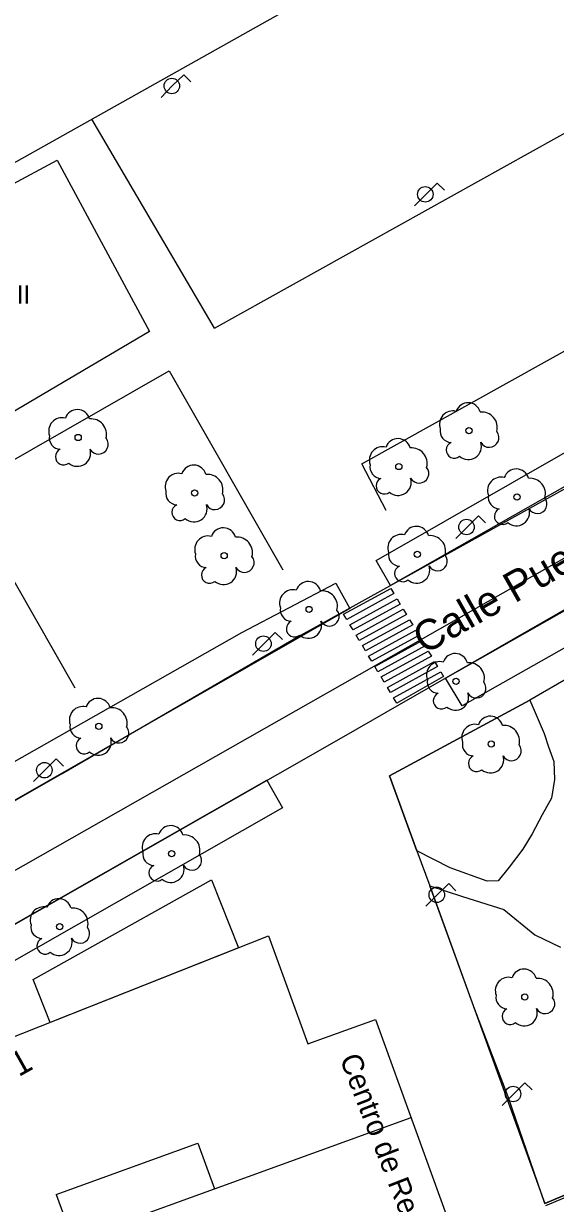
# Model space of a CAD drawing. Extents: x 282771 to 285132, y 4823109 to 4825496.
# Drawn here: x 283998.6 to 284042.4, y 4823581.6 to 4823678.7 of the extents above; entities that cross this region are included whole.
import ezdxf

# ---------------------------------------------------------------- set-up
doc = ezdxf.new("R2010")
doc.units = 0
for name, color, linetype in [('ACERA-BORDILLO', 7, 'Continuous'), ('ACERA-INTERIOR', 7, 'Continuous'), ('ARBOL', 7, 'Continuous'), ('CALLE-EJE', 7, 'Continuous'), ('CALLE-TEXTO', 7, 'Continuous'), ('COLEGIO-AREA', 7, 'Continuous'), ('EDIFICIO', 7, 'Continuous'), ('FAROLA', 7, 'Continuous'), ('INTERIOR-EDIFICIO', 7, 'Continuous'), ('MEDIANERA', 7, 'Continuous'), ('NUM-PORTAL', 7, 'Continuous'), ('PARQUE-JARDIN-AREA', 7, 'Continuous'), ('PASO-PEATONES', 7, 'Continuous'), ('TXT-ALTURA-EDIFICIO', 7, 'Continuous'), ('TXT-EDIFICIOS', 7, 'Continuous'), ('ZONA-VERDE', 7, 'Continuous')]:
    doc.layers.add(name, color=color, linetype=linetype)

msp = doc.modelspace()

# ---------------------------------------------------------------- linework, layer by layer
at = {"layer": 'ACERA-BORDILLO'}
for points in [[(283971.49, 4823599.689), (284001.789, 4823617.029), (284020.679, 4823627.998), (284037.059, 4823637.058), (284063.589, 4823651.828), (284109.29, 4823678.371), (284110.789, 4823679.437)], [(284121.736, 4823671.492), (284120.729, 4823671.721), (284119.709, 4823671.844), (284118.693, 4823671.863), (284117.695, 4823671.78), (284115.811, 4823671.34), (284114.143, 4823670.599), (284065.859, 4823643.638), (284047.119, 4823632.788), (284024.929, 4823620.049), (283992.33, 4823601.449)], [(284041.567, 4823581.483), (284112.639, 4823611.178), (284114.792, 4823606.726), (284055.738, 4823582.573), (284055.269, 4823582.319), (284054.832, 4823581.964), (284054.456, 4823581.516)]]:
    msp.add_lwpolyline(points, dxfattribs=at)
at = {"layer": 'ACERA-INTERIOR'}
for p, q in [((283980.899, 4823657.735), (284047.145, 4823695.022)), ((284014.32, 4823653.674), (284004.226, 4823670.865)), ((283993.505, 4823640.391), (284010.593, 4823650.147)), ((284010.593, 4823650.147), (284019.934, 4823633.789)), ((283993.505, 4823640.391), (284002.83, 4823624.062))]:
    msp.add_line(p, q, dxfattribs=at)
for points in [[(284014.32, 4823653.674), (284044.635, 4823670.559)], [(284028.438, 4823638.662), (284026.432, 4823642.498), (284050.432, 4823655.845), (284052.378, 4823652.394)]]:
    msp.add_lwpolyline(points, dxfattribs=at)
at = {"layer": 'ARBOL'}
for centre in [(284003.099, 4823644.668), (284035.249, 4823645.228), (284029.479, 4823642.278), (284012.679, 4823640.098), (284039.209, 4823639.778), (284015.109, 4823634.938), (284030.999, 4823635.058), (284022.099, 4823630.518), (284034.189, 4823624.598), (284004.799, 4823620.899), (284037.079, 4823619.439), (284010.787, 4823610.43), (284001.579, 4823604.419), (284039.844, 4823598.626)]:
    msp.add_circle(centre, 0.255, dxfattribs=at)
for centre, radius, start, end in [((284003.029, 4823645.928), 1.038, 15.64228, 161.38435), ((284033.919, 4823645.758), 1.097, 75.4318, 200.55608), ((284035.179, 4823646.488), 1.038, 15.64228, 161.38435), ((284036.309, 4823645.488), 1.272, 345.03273, 95.79925), ((284001.769, 4823645.198), 1.097, 75.4318, 200.55608), ((284004.159, 4823644.928), 1.272, 345.03273, 95.79925), ((284001.659, 4823644.628), 0.935, 168.59898, 268.13236), ((284033.809, 4823645.188), 0.935, 168.59898, 268.13236), ((284036.919, 4823644.658), 0.797, 208.96246, 38.99103), ((284004.769, 4823644.098), 0.797, 208.96246, 38.99103), ((284028.149, 4823642.808), 1.097, 75.4318, 200.55608), ((284029.409, 4823643.538), 1.038, 15.64228, 161.38435), ((284030.539, 4823642.538), 1.272, 345.03273, 95.79925), ((284034.049, 4823643.638), 0.672, 113.73672, 309.4725), ((284035.189, 4823643.938), 1.086, 228.95447, 17.92796), ((284001.899, 4823643.078), 0.672, 113.73672, 309.4725), ((284003.039, 4823643.378), 1.086, 228.95447, 17.92796), ((284012.609, 4823641.358), 1.038, 15.64228, 161.38435), ((284028.039, 4823642.238), 0.935, 168.59898, 268.13236), ((284031.149, 4823641.708), 0.797, 208.96246, 38.99103), ((284039.139, 4823641.038), 1.038, 15.64228, 161.38435), ((284011.349, 4823640.628), 1.097, 75.4318, 200.55608), ((284013.739, 4823640.358), 1.272, 345.03273, 95.79925), ((284028.279, 4823640.688), 0.672, 113.73672, 309.4725), ((284029.419, 4823640.988), 1.086, 228.95447, 17.92796), ((284037.879, 4823640.308), 1.097, 75.4318, 200.55608), ((284040.269, 4823640.038), 1.272, 345.03273, 95.79925), ((284011.239, 4823640.058), 0.935, 168.59898, 268.13236), ((284014.349, 4823639.528), 0.797, 208.96246, 38.99103), ((284037.769, 4823639.738), 0.935, 168.59898, 268.13236), ((284011.479, 4823638.508), 0.672, 113.73672, 309.4725), ((284012.619, 4823638.808), 1.086, 228.95447, 17.92796), ((284040.879, 4823639.208), 0.797, 208.96246, 38.99103), ((284038.009, 4823638.188), 0.672, 113.73672, 309.4725), ((284039.149, 4823638.488), 1.086, 228.95447, 17.92796), ((284015.039, 4823636.198), 1.038, 15.64228, 161.38435), ((284030.929, 4823636.318), 1.038, 15.64228, 161.38435), ((284013.779, 4823635.468), 1.097, 75.4318, 200.55608), ((284016.169, 4823635.198), 1.272, 345.03273, 95.79925), ((284029.669, 4823635.588), 1.097, 75.4318, 200.55608), ((284032.059, 4823635.318), 1.272, 345.03273, 95.79925), ((284013.669, 4823634.898), 0.935, 168.59898, 268.13236), ((284029.559, 4823635.018), 0.935, 168.59898, 268.13236), ((284016.779, 4823634.368), 0.797, 208.96246, 38.99103), ((284029.799, 4823633.468), 0.672, 113.73672, 309.4725), ((284030.939, 4823633.768), 1.086, 228.95447, 17.92796), ((284032.669, 4823634.488), 0.797, 208.96246, 38.99103), ((284013.909, 4823633.348), 0.672, 113.73672, 309.4725), ((284015.049, 4823633.648), 1.086, 228.95447, 17.92796), ((284020.769, 4823631.048), 1.097, 75.4318, 200.55608), ((284022.029, 4823631.778), 1.038, 15.64228, 161.38435), ((284023.159, 4823630.778), 1.272, 345.03273, 95.79925), ((284020.659, 4823630.478), 0.935, 168.59898, 268.13236), ((284023.769, 4823629.948), 0.797, 208.96246, 38.99103), ((284020.899, 4823628.928), 0.672, 113.73672, 309.4725), ((284022.039, 4823629.228), 1.086, 228.95447, 17.92796), ((284034.119, 4823625.858), 1.038, 15.64228, 161.38435), ((284032.859, 4823625.128), 1.097, 75.4318, 200.55608), ((284035.249, 4823624.858), 1.272, 345.03273, 95.79925), ((284032.749, 4823624.558), 0.935, 168.59898, 268.13236), ((284035.859, 4823624.028), 0.797, 208.96246, 38.99103), ((284032.989, 4823623.009), 0.672, 113.73672, 309.4725), ((284034.129, 4823623.309), 1.086, 228.95447, 17.92796), ((284003.469, 4823621.429), 1.097, 75.4318, 200.55608), ((284004.729, 4823622.158), 1.038, 15.64228, 161.38435), ((284005.859, 4823621.159), 1.272, 345.03273, 95.79925), ((284037.009, 4823620.699), 1.038, 15.64228, 161.38435), ((284003.359, 4823620.859), 0.935, 168.59898, 268.13236), ((284006.469, 4823620.329), 0.797, 208.96246, 38.99103), ((284035.749, 4823619.969), 1.097, 75.4318, 200.55608), ((284038.139, 4823619.699), 1.272, 345.03273, 95.79925), ((284003.599, 4823619.309), 0.672, 113.73672, 309.4725), ((284004.739, 4823619.609), 1.086, 228.95447, 17.92796), ((284035.639, 4823619.399), 0.935, 168.59898, 268.13236), ((284038.749, 4823618.869), 0.797, 208.96246, 38.99103), ((284035.879, 4823617.849), 0.672, 113.73672, 309.4725), ((284037.019, 4823618.149), 1.086, 228.95447, 17.92796), ((284010.717, 4823611.69), 1.038, 15.64228, 161.38435), ((284009.457, 4823610.96), 1.097, 75.4318, 200.55608), ((284011.847, 4823610.69), 1.272, 345.03273, 95.79925), ((284009.347, 4823610.39), 0.935, 168.59898, 268.13236), ((284012.457, 4823609.86), 0.797, 208.96246, 38.99103), ((284009.587, 4823608.84), 0.672, 113.73672, 309.4725), ((284010.727, 4823609.14), 1.086, 228.95447, 17.92796), ((284000.25, 4823604.949), 1.097, 75.4318, 200.55608), ((284001.509, 4823605.679), 1.038, 15.64228, 161.38435), ((284002.639, 4823604.679), 1.272, 345.03273, 95.79925), ((284000.14, 4823604.379), 0.935, 168.59898, 268.13236), ((284003.249, 4823603.849), 0.797, 208.96246, 38.99103), ((284000.38, 4823602.829), 0.672, 113.73672, 309.4725), ((284001.519, 4823603.129), 1.086, 228.95447, 17.92796), ((284038.514, 4823599.156), 1.097, 75.4318, 200.55608), ((284039.774, 4823599.886), 1.038, 15.64228, 161.38435), ((284040.904, 4823598.886), 1.272, 345.03273, 95.79925), ((284038.404, 4823598.586), 0.935, 168.59898, 268.13236), ((284041.514, 4823598.056), 0.797, 208.96246, 38.99103), ((284038.644, 4823597.036), 0.672, 113.73672, 309.4725), ((284039.784, 4823597.336), 1.086, 228.95447, 17.92796)]:
    msp.add_arc(centre, radius, start, end, dxfattribs=at)
at = {"layer": 'CALLE-EJE'}
msp.add_lwpolyline([(284130.168, 4823684.268), (283961.69, 4823588.479)], dxfattribs=at)
at = {"layer": 'COLEGIO-AREA'}
msp.add_lwpolyline([(283962.23, 4823642.238), (283944.3, 4823674.708), (283964.29, 4823685.748), (283981.46, 4823656.788), (284001.379, 4823667.488), (284008.969, 4823653.398), (283981.99, 4823637.478), (283989.76, 4823623.868), (283975.76, 4823615.759), (283964.77, 4823634.778), (283958.62, 4823631.228), (283954.78, 4823637.868)], close=True, dxfattribs=at)
at = {"layer": 'EDIFICIO'}
for points in [[(283962.23, 4823642.238), (283944.3, 4823674.708), (283964.29, 4823685.748), (283981.46, 4823656.788), (284001.379, 4823667.488), (284008.969, 4823653.398), (283981.99, 4823637.478), (283989.76, 4823623.868), (283975.76, 4823615.759), (283964.77, 4823634.778), (283958.62, 4823631.228), (283954.78, 4823637.868), (283962.23, 4823642.238)], [(284018.769, 4823603.662), (284021.992, 4823594.766), (284027.563, 4823596.784), (284050.797, 4823532.647), (284040.401, 4823528.881), (284028.063, 4823562.94), (284006.512, 4823555.133), (284003.78, 4823562.673), (283997.499, 4823560.398), (283990.992, 4823578.361), (283987.09, 4823576.734), (283982.533, 4823589.303), (284018.769, 4823603.662)]]:
    msp.add_lwpolyline(points, dxfattribs=at)
at = {"layer": 'FAROLA'}
for p, q in [((284011.784, 4823674.522), (284010.844, 4823673.592)), ((284012.374, 4823673.932), (284011.784, 4823674.522)), ((284010.844, 4823673.592), (284009.914, 4823672.652)), ((284032.634, 4823665.606), (284031.694, 4823664.676)), ((284033.224, 4823665.016), (284032.634, 4823665.606)), ((284031.694, 4823664.676), (284030.764, 4823663.736)), ((284036.029, 4823638.228), (284035.089, 4823637.298)), ((284036.619, 4823637.638), (284036.029, 4823638.228)), ((284035.089, 4823637.298), (284034.159, 4823636.358)), ((284019.319, 4823628.628), (284018.379, 4823627.698)), ((284019.909, 4823628.038), (284019.319, 4823628.628)), ((284018.379, 4823627.698), (284017.449, 4823626.758)), ((284001.299, 4823618.219), (284000.359, 4823617.289)), ((284001.889, 4823617.629), (284001.299, 4823618.219)), ((284000.359, 4823617.289), (283999.43, 4823616.349)), ((284033.58, 4823607.962), (284032.64, 4823607.032)), ((284034.17, 4823607.372), (284033.58, 4823607.962)), ((284032.64, 4823607.032), (284031.71, 4823606.092)), ((284039.856, 4823591.575), (284038.916, 4823590.645)), ((284040.446, 4823590.985), (284039.856, 4823591.575)), ((284038.916, 4823590.645), (284037.986, 4823589.705))]:
    msp.add_line(p, q, dxfattribs=at)
for centre in [(284010.804, 4823673.592), (284031.654, 4823664.676), (284035.049, 4823637.298), (284018.339, 4823627.698), (284000.319, 4823617.289), (284032.6, 4823607.032), (284038.876, 4823590.645)]:
    msp.add_circle(centre, 0.637, dxfattribs=at)
at = {"layer": 'INTERIOR-EDIFICIO'}
for points in [[(284001.291, 4823582.366), (284012.945, 4823586.588)], [(284012.945, 4823586.588), (284014.301, 4823582.843)], [(284002.647, 4823578.621), (284014.301, 4823582.843)], [(284001.291, 4823582.366), (284002.647, 4823578.621)]]:
    msp.add_lwpolyline(points, dxfattribs=at)
at = {"layer": 'MEDIANERA'}
msp.add_lwpolyline([(284014.301, 4823582.843), (284030.489, 4823588.707)], dxfattribs=at)
at = {"layer": 'PARQUE-JARDIN-AREA'}
msp.add_lwpolyline([(284043.58, 4823624.961), (284040.245, 4823623.044), (284028.712, 4823616.814), (284030.968, 4823610.651), (284032.022, 4823607.771), (284041.481, 4823581.648), (284062.763, 4823590.537)], dxfattribs=at)
at = {"layer": 'PASO-PEATONES'}
for points in [[(284025.196, 4823629.688), (284024.94, 4823630.117), (284028.821, 4823632.251), (284029.077, 4823631.822)], [(284025.71, 4823628.829), (284025.453, 4823629.258), (284029.334, 4823631.392), (284029.591, 4823630.963)], [(284026.223, 4823627.97), (284025.967, 4823628.4), (284029.848, 4823630.534), (284030.104, 4823630.104)], [(284026.737, 4823627.111), (284026.48, 4823627.541), (284030.361, 4823629.675), (284030.618, 4823629.245)], [(284027.25, 4823626.252), (284026.993, 4823626.682), (284030.875, 4823628.816), (284031.131, 4823628.386)], [(284027.764, 4823625.394), (284027.507, 4823625.823), (284031.388, 4823627.957), (284031.645, 4823627.527)], [(284028.277, 4823624.535), (284028.02, 4823624.964), (284031.902, 4823627.098), (284032.158, 4823626.669)], [(284028.791, 4823623.676), (284028.534, 4823624.105), (284032.415, 4823626.239), (284032.672, 4823625.81)], [(284029.316, 4823622.798), (284029.047, 4823623.247), (284032.929, 4823625.38), (284033.155, 4823625.002)]]:
    msp.add_lwpolyline(points, close=True, dxfattribs=at)
at = {"layer": 'ZONA-VERDE'}
for p, q in [((284099.799, 4823672.858), (284028.789, 4823632.478)), ((284033.318, 4823624.865), (284104.703, 4823665.329)), ((284105.871, 4823662.874), (284034.679, 4823622.576)), ((284027.619, 4823634.558), (284052.929, 4823649.048)), ((284028.789, 4823632.478), (284027.619, 4823634.558)), ((284016.559, 4823628.619), (284024.289, 4823632.678)), ((284024.289, 4823632.678), (284025.459, 4823630.598)), ((284025.459, 4823630.598), (283969.904, 4823598.826)), ((283968.528, 4823601.354), (284016.559, 4823628.619)), ((284034.679, 4823622.576), (284033.318, 4823624.865)), ((284028.712, 4823616.814), (284040.245, 4823623.044)), ((284040.245, 4823623.044), (284040.87, 4823621.661)), ((284040.87, 4823621.661), (284041.429, 4823620.311)), ((284041.429, 4823620.311), (284041.791, 4823619.225)), ((284041.791, 4823619.225), (284041.791, 4823619.225)), ((284041.791, 4823619.225), (284042.219, 4823618.007)), ((284042.219, 4823618.007), (284042.285, 4823616.526)), ((284030.968, 4823610.651), (284028.712, 4823616.814)), ((283979.439, 4823594.152), (284018.633, 4823616.457)), ((284018.633, 4823616.457), (284019.921, 4823614.182)), ((284042.285, 4823616.526), (284042.042, 4823614.997)), ((284042.042, 4823614.997), (284041.259, 4823613.616)), ((284019.921, 4823614.182), (283980.721, 4823591.886)), ((284041.259, 4823613.616), (284040.442, 4823612.049)), ((284040.442, 4823612.049), (284039.685, 4823610.787)), ((284039.685, 4823610.787), (284038.567, 4823609.317)), ((284033.692, 4823609.264), (284030.968, 4823610.651)), ((284036.752, 4823608.164), (284033.692, 4823609.264)), ((284038.567, 4823609.317), (284037.645, 4823608.198)), ((283999.401, 4823600.063), (284014.063, 4823608.275)), ((284014.063, 4823608.275), (284016.286, 4823602.666)), ((284037.645, 4823608.198), (284036.752, 4823608.164)), ((284035.662, 4823597.824), (284032.022, 4823607.771)), ((284032.022, 4823607.771), (284034.722, 4823606.904)), ((284034.722, 4823606.904), (284038.106, 4823605.828)), ((284038.106, 4823605.828), (284040.672, 4823603.744)), ((284040.672, 4823603.744), (284042.792, 4823602.734)), ((284016.286, 4823602.666), (284000.801, 4823596.53)), ((284000.801, 4823596.53), (283999.401, 4823600.063)), ((284038.482, 4823590.424), (284035.662, 4823597.824)), ((284041.481, 4823581.648), (284038.482, 4823590.424)), ((284053.202, 4823586.544), (284041.481, 4823581.648))]:
    msp.add_line(p, q, dxfattribs=at)

# ---------------------------------------------------------------- texts
at = {"layer": 'CALLE-TEXTO'}
msp.add_text('Calle Puerto de Leitariegos', height=2.5, rotation=29.62061, dxfattribs=at).set_placement((284031.578, 4823626.776))
at = {"layer": 'NUM-PORTAL'}
msp.add_text('1', height=2, rotation=29.30004, dxfattribs=at).set_placement((283998.207, 4823592.026))
at = {"layer": 'TXT-ALTURA-EDIFICIO'}
msp.add_text('-I+III', height=1.5, rotation=0.00004, dxfattribs=at).set_placement((283995.085, 4823655.678))
at = {"layer": 'TXT-EDIFICIOS'}
msp.add_text('Centro de Recursos para personas mayores ', height=1.75, rotation=291.16895, dxfattribs=at).set_placement((284024.595, 4823593.561))

doc.saveas('drawing.dxf')
